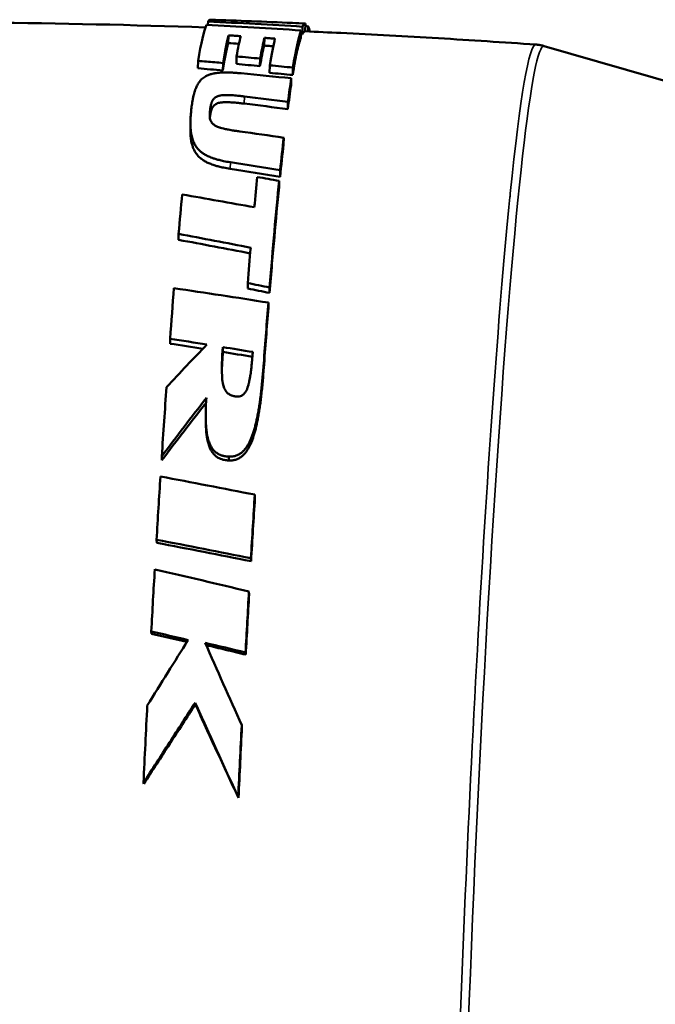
# Model space of a CAD drawing. Header units: millimetres. Extents: x 0 to 4686, y -120 to 1682.
# Tile 261 of 558: x 1994 to 2002, y 877 to 889. Entities that reach past the tile are written whole.
import ezdxf

# ---------------------------------------------------------------- set-up
doc = ezdxf.new("R2010")
doc.units = ezdxf.units.MM
doc.header["$LTSCALE"] = 2
doc.layers.add('Sichtbar (ISO)', color=7, linetype='Continuous', lineweight=50)
doc.layers.add('Sichtbar schmal (ISO)', color=7, linetype='Continuous', lineweight=35)

msp = doc.modelspace()

# ---------------------------------------------------------------- linework, layer by layer
at = {"layer": 'Sichtbar (ISO)'}
for p, q in [((1996.1457, 889.0631), (1996.147, 889.1062)), ((1997.3479, 888.9408), (1997.352, 889.0403)), ((1997.3861, 888.9809), (1997.3906, 889.0808)), ((1997.4228, 888.9793), (1997.4259, 889.0422)), ((1996.4051, 888.8316), (1996.408, 888.9298)), ((1996.8627, 888.7994), (1996.8659, 888.8974)), ((1997.3284, 888.8935), (1997.3323, 888.9926)), ((2003.958, 887.7728), (2000.4356, 888.793)), ((1996.5078, 888.5644), (1996.5104, 888.6602)), ((1996.8095, 888.538), (1996.8122, 888.6337)), ((1996.0186, 888.5097), (1996.0206, 888.6049)), ((1996.3358, 888.4819), (1996.3381, 888.5769)), ((1996.9318, 888.4522), (1996.9345, 888.5472)), ((1997.2265, 888.4242), (1997.2294, 888.5189)), ((1997.2054, 888.2887), (1997.2082, 888.3823)), ((1997.164, 887.9897), (1997.1664, 888.0804)), ((1995.9213, 887.7372), (1995.9223, 887.8241)), ((1997.1098, 887.5384), (1997.1117, 887.625)), ((1997.0658, 887.1268), (1997.0673, 887.2097)), ((1997.0523, 886.9935), (1997.0537, 887.0751)), ((1995.7711, 886.3225), (1995.7708, 886.3975)), ((1996.6527, 885.7026), (1996.6528, 885.7722)), ((1996.9318, 885.6456), (1996.9321, 885.7147)), ((1996.9165, 885.4548), (1996.9166, 885.5222)), ((1995.6635, 884.9987), (1995.6622, 885.0615)), ((1996.3362, 884.8929), (1996.3355, 884.9549)), ((1996.1188, 883.9728), (1996.1174, 884.0248)), ((1995.5591, 883.5129), (1995.5569, 883.562)), ((1996.745, 883.0289), (1996.7435, 883.0739)), ((1995.4928, 882.4594), (1995.49, 882.4988)), ((1996.6956, 882.2253), (1996.6937, 882.263)), ((1996.671, 881.8046), (1996.6689, 881.8384)), ((1995.426, 881.3015), (1995.4226, 881.3302)), ((1996.628, 881.0343), (1996.6254, 881.061)), ((1995.9855, 880.4009), (1995.9822, 880.4216)), ((1996.5798, 880.1161), (1996.5768, 880.1343)), ((1995.3277, 879.3888), (1995.3234, 879.3999))]:
    msp.add_line(p, q, dxfattribs=at)
for centre, major_axis, ratio, start_param, end_param in [((1995.8, 878.1843), (0.3765, 10.9447), 0.0397482, 0.0000038, 0.0659018), ((1995.8001, 878.1861), (0.3782, 10.9428), 0.0414807, 0.110277, 0.3121536), ((2001.431, 816.0266), (69.7958, -38.7664), 0.8885973, 2.0812054, 2.083362), ((1996.9017, 878.1377), (0.4901, 10.9431), 0.0395312, 0.0029797, 0.0878699), ((1996.9011, 878.1383), (0.4906, 10.9425), 0.0397903, 6.1479482, 6.2009188), ((1996.2327, 878.1664), (0.4227, 10.9451), 0.0407544, 0.1894002, 0.2897383), ((1996.5087, 878.1544), (0.4504, 10.945), 0.0401485, 0.1940714, 0.2944208), ((1996.632, 878.1493), (0.4626, 10.9445), 0.0398148, 0.1961327, 0.3190668), ((1996.9019, 878.1383), (0.4897, 10.9425), 0.0392808, 0.1288092, 0.3236171), ((1996.9018, 878.1383), (0.4856, 10.8426), 0.0395312, 0.0029779, 0.0878726), ((1996.5087, 878.1543), (0.4463, 10.8452), 0.0401485, 0.1940632, 0.2944204), ((1996.6563, 888.5981), (-2.2317, 0.196), 0.0219933, 4.6443867, 4.7797538), ((1996.2016, 888.4644), (-1.7244, 0.1515), 0.0169094, 4.6359817, 4.8202288), ((1996.6857, 888.4794), (-2.6467, 0.2322), 0.0260866, 4.6678962, 4.781933), ((1997.0812, 888.4503), (2.8055, -0.2688), 0.0292932, 1.5207471, 1.6259125), ((1998.2475, 809.2815), (85.0774, -35.7969), 0.8361873, 1.9206256, 1.9276943), ((1997.0499, 888.2256), (-4.3563, 0.4147), 0.0490245, 4.6765279, 4.7441844), ((1996.9018, 878.1387), (0.4889, 10.9421), 0.0390513, 0.3610081, 0.4326888), ((1996.9018, 878.1378), (0.4845, 10.8432), 0.0390513, 0.3610112, 0.4326857), ((1997.5222, 814.9979), (-76.5798, 37.77), 0.8287246, 5.1047043, 5.1114239), ((1997.4922, 814.797), (76.7506, -37.6483), 0.8293812, 1.961141, 1.9678454), ((1996.6747, 815.7734), (77.5631, -36.6379), 0.8118586, 1.9317295, 1.9384625), ((1996.9018, 878.1379), (0.4878, 10.9431), 0.0388485, 0.5234859, 0.5952237), ((1996.9018, 878.1379), (-0.4833, -10.8432), 0.0388485, 3.6650785, 3.7368161), ((1995.9786, 818.5274), (-75.1778, 36.0191), 0.7974057, 5.0637995, 5.0716929), ((1995.9719, 818.3609), (75.3533, -35.8705), 0.7978265, 1.9201885, 1.928064), ((1996.6451, 878.1491), (-0.4657, -10.944), 0.0401713, 3.7526215, 3.8118224), ((1996.9205, 887.0339), (-2.6095, 0.4535), 0.0239634, 4.6654828, 4.7726044), ((1996.9019, 878.1383), (0.4863, 10.9427), 0.0386833, 0.6168569, 0.8077413), ((1995.8001, 878.1857), (-0.3988, -10.9426), 0.0452729, 3.7926471, 3.8653074), ((1995.0075, 821.3126), (72.4162, -35.4031), 0.7845508, 1.9147446, 1.9266077), ((1994.5713, 822.7806), (-73.126, 33.8612), 0.7622366, 5.0243618, 5.0362263), ((1994.584, 822.6352), (73.3081, -33.7082), 0.7624507, 1.8809512, 1.892711), ((1996.6451, 878.1493), (-0.4666, -10.9438), 0.0402745, 3.8844442, 3.9435271), ((1996.3471, 883.9563), (-13.4162, 2.7501), 0.1343784, 4.6963276, 4.7171506), ((1995.8001, 878.1857), (-0.4101, -10.9422), 0.0463408, 3.9563194, 4.0346703), ((1993.4178, 810.6114), (90.0144, -30.9464), 0.7753848, 1.7937443, 1.8066759), ((1996.6946, 885.4814), (-4.5222, 0.9218), 0.0451681, 4.6691241, 4.7308649), ((1996.9018, 878.1378), (0.4846, 10.9436), 0.038512, 0.8318493, 0.9240617), ((1996.9018, 878.1378), (-0.4802, -10.8436), 0.038512, 3.9734418, 4.0656204), ((1995.7247, 875.7815), (8.1509, 12.9707), 0.3486446, 1.0204287, 1.0758168), ((1992.6592, 811.595), (-89.7005, 29.8461), 0.7653467, 4.9242029, 4.9292943), ((1992.6908, 811.4832), (89.8484, -29.6999), 0.7652048, 1.7819553, 1.7864623), ((1996.4883, 884.7662), (-4.3206, 0.7031), 0.0369857, 4.6653382, 4.7537717), ((1996.4905, 884.7685), (-3.3746, 0.5455), 0.0287473, 4.6511489, 4.7627688), ((1995.8001, 878.1856), (-0.4225, -10.9422), 0.0471817, 4.1053807, 4.2005758), ((1995.6487, 876.7559), (-6.9876, -12.2669), 0.2685763, 4.2100611, 4.2836924), ((1995.6529, 876.7418), (6.9918, 12.1799), 0.270156, 1.0702497, 1.1430613), ((1995.8001, 878.1857), (-0.4324, -10.9416), 0.0476751, 4.2274177, 4.3090872), ((1990.9731, 819.2196), (82.7969, -27.024), 0.7274349, 1.7360471, 1.7502138), ((1996.9018, 878.138), (0.4811, 10.9437), 0.0383133, 1.1045617, 1.1860002), ((1996.9018, 878.1377), (-0.4767, -10.8445), 0.0383133, 4.2461572, 4.3275896), ((1995.8001, 878.186), (-0.443, -10.9408), 0.0480656, 4.3463427, 4.4228389), ((1996.9018, 878.1381), (0.4794, 10.9435), 0.0382534, 1.2275528, 1.3021066), ((1996.9018, 878.138), (-0.475, -10.8441), 0.0382534, 4.369147, 4.4436977), ((1989.7973, 830.4744), (-73.8402, 24.164), 0.6505602, 4.8413301, 4.847571), ((1989.8658, 830.3889), (74.0917, -24.0703), 0.6494698, 1.6992658, 1.7052456), ((1989.8608, 831.0559), (-72.8273, 23.8811), 0.6521306, 4.832101, 4.8390523), ((1997.7074, 878.6069), (4.5384, -9.9844), 0.0367426, 4.4345328, 4.5421236), ((1995.8001, 878.186), (-0.4594, -10.9404), 0.0484376, 4.5119463, 4.603237)]:
    msp.add_ellipse(centre, major_axis=major_axis, ratio=ratio, start_param=start_param, end_param=end_param, dxfattribs=at)
for points in [[(1996.1765, 889.1289), (1996.5254, 889.1169), (1996.8742, 889.1034), (1997.223, 889.0883)], [(1997.4259, 889.0422), (1997.4136, 889.0439), (1997.4013, 889.0455), (1997.3891, 889.0471)], [(1997.3303, 888.9418), (1997.3361, 888.9415), (1997.342, 888.9411), (1997.3479, 888.9408)], [(1996.4051, 888.8316), (1996.4507, 888.8285), (1996.4961, 888.8253), (1996.5415, 888.8222)], [(1996.3381, 888.5769), (1996.3028, 888.5801), (1996.2322, 888.5864), (1996.1264, 888.5957), (1996.0559, 888.6018), (1996.0206, 888.6049)], [(1996.3235, 884.6168), (1996.3234, 884.7078), (1996.3298, 884.807), (1996.3362, 884.8929)]]:
    msp.add_open_spline(points, degree=3, dxfattribs=at)
for points, knots in [([(1968.7358, 886.7385), (1970.4689, 887.0915), (1972.2296, 887.4094), (1975.7973, 887.9677), (1977.6042, 888.2082), (1981.2538, 888.6062), (1983.0965, 888.7637), (1986.8058, 888.9916), (1988.6725, 889.062), (1992.3977, 889.1127), (1994.256, 889.094), (1996.1136, 889.031)], [5.3135754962, 5.3135754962, 5.3135754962, 5.3135754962, 5.3154787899, 5.3154787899, 5.3173820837, 5.3173820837, 5.3192853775, 5.3192853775, 5.3211886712, 5.3211886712, 5.3230718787, 5.3230718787, 5.3230718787, 5.3230718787]), ([(1996.126, 889.0641), (1996.327, 889.0535), (1996.528, 889.0422), (1996.9301, 889.0184), (1997.1312, 889.0058), (1997.3323, 888.9926)], [0.000001, 0.000001, 0.000001, 0.000001, 0.06165561, 0.06165561, 0.12331017, 0.12331017, 0.12331017, 0.12331017]), ([(1997.352, 889.0403), (1997.1511, 889.0527), (1996.9502, 889.0644), (1996.5486, 889.0864), (1996.3478, 889.0966), (1996.147, 889.1062)], [0.00000196, 0.00000196, 0.00000196, 0.00000196, 0.0619861, 0.0619861, 0.12397, 0.12397, 0.12397, 0.12397]), ([(1996.3381, 888.5769), (1996.3501, 888.6506), (1996.362, 888.7169), (1996.3853, 888.8346), (1996.3968, 888.886), (1996.408, 888.9298)], [0.000001, 0.000001, 0.000001, 0.000001, 0.0712682, 0.0712682, 0.14253355, 0.14253355, 0.14253355, 0.14253355]), ([(1996.5639, 888.919), (1996.5379, 888.9208), (1996.5119, 888.9226), (1996.46, 888.9262), (1996.434, 888.928), (1996.408, 888.9298)], [0.000003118, 0.000003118, 0.000003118, 0.000003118, 0.007972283, 0.007972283, 0.015941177, 0.015941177, 0.015941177, 0.015941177]), ([(1997.0008, 888.8875), (1996.9783, 888.8892), (1996.9558, 888.8909), (1996.9109, 888.8942), (1996.8884, 888.8958), (1996.8659, 888.8974)], [0.000004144, 0.000004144, 0.000004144, 0.000004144, 0.006899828, 0.006899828, 0.01379658, 0.01379658, 0.01379658, 0.01379658]), ([(1997.3284, 888.8935), (1997.3121, 888.8469), (1997.2956, 888.7844), (1997.2792, 888.709), (1997.2628, 888.6335), (1997.2451, 888.538), (1997.2265, 888.4242)], [-0.10179114, -0.10179114, -0.10179114, -0.10179114, 0, 0, 0, 0.10179111, 0.10179111, 0.10179111, 0.10179111]), ([(1997.3861, 888.981), (1997.5378, 888.9742), (1997.6894, 888.9671), (1998.0484, 888.9496), (1998.2558, 888.939), (1998.6705, 888.9166), (1998.8778, 888.9048), (1999.2923, 888.8802), (1999.4995, 888.8674), (1999.9138, 888.8406), (2000.1209, 888.8267), (2000.3279, 888.8122)], [5.32350194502, 5.32350194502, 5.32350194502, 5.32350194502, 5.32365572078, 5.32365572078, 5.32386610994, 5.32386610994, 5.32407649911, 5.32407649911, 5.32428688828, 5.32428688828, 5.32449727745, 5.32449727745, 5.32449727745, 5.32449727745]), ([(1996.4051, 888.8316), (1996.3937, 888.7868), (1996.3823, 888.7357), (1996.3598, 888.6222), (1996.348, 888.5562), (1996.3358, 888.4819)], [-3.28292549, -3.28292549, -3.28292549, -3.28292549, -3.21421978, -3.21421978, -3.14551865, -3.14551865, -3.14551865, -3.14551865]), ([(1996.8627, 888.7994), (1996.8913, 888.7973), (1996.9198, 888.7952), (1996.9586, 888.7924), (1996.9688, 888.7916), (1996.9791, 888.7908)], [-3.637095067, -3.637095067, -3.637095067, -3.637095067, -3.628332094, -3.628332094, -3.625198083, -3.625198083, -3.625198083, -3.625198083]), ([(2000.4356, 888.793), (2000.4288, 888.795), (2000.4219, 888.7968), (2000.4079, 888.8003), (2000.4009, 888.8018), (2000.3866, 888.8047), (2000.3794, 888.806), (2000.3648, 888.8083), (2000.3575, 888.8093), (2000.3427, 888.811), (2000.3353, 888.8117), (2000.3279, 888.8122)], [0.950109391, 0.950109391, 0.950109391, 0.950109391, 0.9518251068, 0.9518251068, 0.9535408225, 0.9535408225, 0.9552565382, 0.9552565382, 0.956972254, 0.956972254, 0.9586879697, 0.9586879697, 0.9586879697, 0.9586879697]), ([(1995.9353, 888.0018), (1995.937, 888.0151), (1995.9387, 888.0281), (1995.9405, 888.0406), (1995.9422, 888.0524), (1995.9439, 888.0638), (1995.9457, 888.0749), (1995.9478, 888.0877), (1995.95, 888.1), (1995.9523, 888.1119), (1995.954, 888.1212), (1995.9559, 888.1303), (1995.9578, 888.1391), (1995.9582, 888.141), (1995.9586, 888.1428), (1995.959, 888.1447), (1995.9614, 888.1554), (1995.9638, 888.1657), (1995.9664, 888.1758), (1995.9681, 888.1825), (1995.9699, 888.1891), (1995.9717, 888.1956), (1995.9727, 888.1988), (1995.9736, 888.2021), (1995.9745, 888.2053), (1995.9774, 888.2149), (1995.9805, 888.2243), (1995.9836, 888.2333), (1995.9851, 888.2374), (1995.9865, 888.2414), (1995.988, 888.2454), (1995.9899, 888.2503), (1995.9918, 888.2551), (1995.9937, 888.2598), (1995.9972, 888.2684), (1996.001, 888.2767), (1996.0049, 888.2847), (1996.0056, 888.2862), (1996.0064, 888.2877), (1996.0071, 888.2893), (1996.0103, 888.2956), (1996.0137, 888.3018), (1996.0172, 888.3078), (1996.0212, 888.3147), (1996.0253, 888.3213), (1996.0297, 888.3277), (1996.035, 888.3355), (1996.0406, 888.3428), (1996.0466, 888.3499), (1996.0498, 888.3537), (1996.0531, 888.3574), (1996.0566, 888.361), (1996.0593, 888.3639), (1996.0621, 888.3667), (1996.065, 888.3695), (1996.0723, 888.3766), (1996.0801, 888.3832), (1996.0885, 888.3894), (1996.0965, 888.3954), (1996.1051, 888.4009), (1996.1141, 888.406), (1996.118, 888.4082), (1996.1219, 888.4104), (1996.1259, 888.4124), (1996.1328, 888.4159), (1996.1399, 888.4192), (1996.1473, 888.4222), (1996.154, 888.425), (1996.161, 888.4276), (1996.1682, 888.43), (1996.1745, 888.4321), (1996.181, 888.4341), (1996.1876, 888.4359), (1996.1967, 888.4384), (1996.206, 888.4406), (1996.2157, 888.4426), (1996.2222, 888.4439), (1996.2288, 888.4452), (1996.2356, 888.4463), (1996.2465, 888.4481), (1996.2577, 888.4497), (1996.2695, 888.451), (1996.2756, 888.4517), (1996.2819, 888.4523), (1996.2882, 888.4529), (1996.3019, 888.4541), (1996.3161, 888.455), (1996.3312, 888.4556), (1996.3354, 888.4557), (1996.3396, 888.4559), (1996.3439, 888.456), (1996.3624, 888.4565), (1996.382, 888.4565), (1996.4025, 888.4561), (1996.4202, 888.4558), (1996.4386, 888.4551), (1996.4576, 888.4542), (1996.4657, 888.4537), (1996.474, 888.4533), (1996.4824, 888.4528), (1996.4928, 888.4521), (1996.5034, 888.4514), (1996.5142, 888.4505), (1996.5325, 888.4492), (1996.5514, 888.4475), (1996.5708, 888.4456)], [0, 0, 0, 0, 0.032158, 0.032158, 0.032158, 0.0625, 0.0625, 0.0625, 0.0974841, 0.0974841, 0.0974841, 0.125, 0.125, 0.125, 0.1308124, 0.1308124, 0.1308124, 0.164642, 0.164642, 0.164642, 0.1875, 0.1875, 0.1875, 0.1990575, 0.1990575, 0.1990575, 0.2341261, 0.2341261, 0.2341261, 0.25, 0.25, 0.25, 0.2697149, 0.2697149, 0.2697149, 0.3055884, 0.3055884, 0.3055884, 0.3125, 0.3125, 0.3125, 0.3415558, 0.3415558, 0.3415558, 0.375, 0.375, 0.375, 0.41549, 0.41549, 0.41549, 0.4375, 0.4375, 0.4375, 0.4550135, 0.4550135, 0.4550135, 0.5, 0.5, 0.5, 0.5436663, 0.5436663, 0.5436663, 0.5625, 0.5625, 0.5625, 0.5949146, 0.5949146, 0.5949146, 0.625, 0.625, 0.625, 0.6515593, 0.6515593, 0.6515593, 0.6875, 0.6875, 0.6875, 0.711529, 0.711529, 0.711529, 0.75, 0.75, 0.75, 0.7699534, 0.7699534, 0.7699534, 0.8125, 0.8125, 0.8125, 0.8242368, 0.8242368, 0.8242368, 0.875, 0.875, 0.875, 0.9188565, 0.9188565, 0.9188565, 0.9375, 0.9375, 0.9375, 0.9607249, 0.9607249, 0.9607249, 1, 1, 1, 1]), ([(1996.6106, 888.1502), (1996.5959, 888.1521), (1996.5815, 888.1538), (1996.5676, 888.1553), (1996.5603, 888.1562), (1996.553, 888.1569), (1996.5459, 888.1577), (1996.5392, 888.1584), (1996.5326, 888.1591), (1996.5261, 888.1598), (1996.5125, 888.1611), (1996.4993, 888.1624), (1996.4866, 888.1634), (1996.473, 888.1646), (1996.4599, 888.1656), (1996.4471, 888.1664), (1996.442, 888.1667), (1996.437, 888.167), (1996.432, 888.1673), (1996.4246, 888.1677), (1996.4172, 888.168), (1996.41, 888.1682), (1996.4004, 888.1686), (1996.3911, 888.1687), (1996.3822, 888.1688), (1996.3796, 888.1688), (1996.377, 888.1688), (1996.3745, 888.1687), (1996.3617, 888.1686), (1996.3496, 888.1682), (1996.3384, 888.1673), (1996.3275, 888.1665), (1996.3173, 888.1652), (1996.3079, 888.1637), (1996.3057, 888.1633), (1996.3035, 888.1629), (1996.3014, 888.1625), (1996.2934, 888.161), (1996.2861, 888.1592), (1996.2793, 888.1572), (1996.2766, 888.1563), (1996.274, 888.1555), (1996.2715, 888.1546), (1996.2657, 888.1525), (1996.2602, 888.1502), (1996.2551, 888.1477), (1996.2523, 888.1463), (1996.2496, 888.1449), (1996.247, 888.1433), (1996.2435, 888.1413), (1996.2402, 888.1391), (1996.2371, 888.1368), (1996.2336, 888.1343), (1996.2303, 888.1316), (1996.2273, 888.1287), (1996.2263, 888.1277), (1996.2253, 888.1267), (1996.2243, 888.1257), (1996.2209, 888.1222), (1996.2177, 888.1185), (1996.2148, 888.1145), (1996.2137, 888.1132), (1996.2127, 888.1118), (1996.2117, 888.1103), (1996.2102, 888.1081), (1996.2088, 888.1059), (1996.2074, 888.1035), (1996.2053, 888.1001), (1996.2033, 888.0964), (1996.2015, 888.0927), (1996.2009, 888.0915), (1996.2003, 888.0903), (1996.1997, 888.0891), (1996.1987, 888.0868), (1996.1976, 888.0844), (1996.1966, 888.082), (1996.1952, 888.0786), (1996.1938, 888.0751), (1996.1925, 888.0715), (1996.1918, 888.0694), (1996.1911, 888.0673), (1996.1904, 888.0651), (1996.1899, 888.0638), (1996.1895, 888.0624), (1996.1891, 888.061), (1996.188, 888.0576), (1996.187, 888.0541), (1996.186, 888.0505), (1996.185, 888.0465), (1996.1839, 888.0425), (1996.183, 888.0383), (1996.1823, 888.0354), (1996.1816, 888.0324), (1996.181, 888.0294), (1996.1803, 888.0259), (1996.1795, 888.0224), (1996.1789, 888.0188), (1996.1782, 888.0154), (1996.1776, 888.012), (1996.177, 888.0085), (1996.1764, 888.0048), (1996.1758, 888.0011), (1996.1753, 887.9973), (1996.1747, 887.9937), (1996.1742, 887.9901), (1996.1737, 887.9865), (1996.1732, 887.9829), (1996.1727, 887.9792), (1996.1723, 887.9755)], [0, 0, 0, 0, 0.0437009, 0.0437009, 0.0437009, 0.0666667, 0.0666667, 0.0666667, 0.0883344, 0.0883344, 0.0883344, 0.1333333, 0.1333333, 0.1333333, 0.1809573, 0.1809573, 0.1809573, 0.2, 0.2, 0.2, 0.2285655, 0.2285655, 0.2285655, 0.2666667, 0.2666667, 0.2666667, 0.2776605, 0.2776605, 0.2776605, 0.3333333, 0.3333333, 0.3333333, 0.3872261, 0.3872261, 0.3872261, 0.4, 0.4, 0.4, 0.4478923, 0.4478923, 0.4478923, 0.4666667, 0.4666667, 0.4666667, 0.509715, 0.509715, 0.509715, 0.5333333, 0.5333333, 0.5333333, 0.564959, 0.564959, 0.564959, 0.6, 0.6, 0.6, 0.6115352, 0.6115352, 0.6115352, 0.652318, 0.652318, 0.652318, 0.6666667, 0.6666667, 0.6666667, 0.688919, 0.688919, 0.688919, 0.7225202, 0.7225202, 0.7225202, 0.7333333, 0.7333333, 0.7333333, 0.7537513, 0.7537513, 0.7537513, 0.783045, 0.783045, 0.783045, 0.8, 0.8, 0.8, 0.810789, 0.810789, 0.810789, 0.8372858, 0.8372858, 0.8372858, 0.8666667, 0.8666667, 0.8666667, 0.8873702, 0.8873702, 0.8873702, 0.9111834, 0.9111834, 0.9111834, 0.9333333, 0.9333333, 0.9333333, 0.95673, 0.95673, 0.95673, 0.9786223, 0.9786223, 0.9786223, 1, 1, 1, 1]), ([(1996.4321, 887.3116), (1996.4012, 887.3162), (1996.3722, 887.3215), (1996.3449, 887.3272), (1996.3345, 887.3294), (1996.3242, 887.3316), (1996.3143, 887.3339), (1996.2956, 887.3382), (1996.2778, 887.3428), (1996.2608, 887.3475), (1996.2453, 887.3519), (1996.2305, 887.3564), (1996.2163, 887.3612), (1996.2044, 887.3653), (1996.1929, 887.3694), (1996.1819, 887.3738), (1996.1653, 887.3803), (1996.1497, 887.3872), (1996.135, 887.3945), (1996.1269, 887.3985), (1996.1191, 887.4027), (1996.1116, 887.4069), (1996.0966, 887.4155), (1996.0828, 887.4245), (1996.07, 887.4339), (1996.0649, 887.4378), (1996.0598, 887.4417), (1996.055, 887.4457), (1996.042, 887.4564), (1996.0302, 887.4676), (1996.0194, 887.4795), (1996.0169, 887.4824), (1996.0143, 887.4853), (1996.0118, 887.4882), (1996.0002, 887.5021), (1995.99, 887.5169), (1995.9809, 887.5326), (1995.9725, 887.5471), (1995.9651, 887.5624), (1995.9587, 887.5785), (1995.9566, 887.5837), (1995.9547, 887.5889), (1995.9528, 887.5942), (1995.9493, 887.6042), (1995.9461, 887.6144), (1995.9433, 887.6249), (1995.9399, 887.6374), (1995.937, 887.6502), (1995.9345, 887.6633), (1995.934, 887.666), (1995.9335, 887.6688), (1995.933, 887.6715), (1995.9304, 887.6865), (1995.9283, 887.7019), (1995.9267, 887.7176), (1995.926, 887.7245), (1995.9253, 887.7315), (1995.9248, 887.7386), (1995.9242, 887.7467), (1995.9237, 887.7548), (1995.9233, 887.7631), (1995.9226, 887.778), (1995.9223, 887.7931), (1995.9222, 887.8086), (1995.9222, 887.8123), (1995.9222, 887.8161), (1995.9223, 887.8198), (1995.9224, 887.8312), (1995.9226, 887.8428), (1995.9231, 887.8546), (1995.9236, 887.87), (1995.9244, 887.8857), (1995.9256, 887.9018), (1995.9257, 887.9037), (1995.9258, 887.9056), (1995.926, 887.9075), (1995.927, 887.9217), (1995.9282, 887.9361), (1995.9297, 887.9508), (1995.9313, 887.9675), (1995.9332, 887.9845), (1995.9353, 888.0018)], [0, 0, 0, 0, 0.0602444, 0.0602444, 0.0602444, 0.0833333, 0.0833333, 0.0833333, 0.126901, 0.126901, 0.126901, 0.1666667, 0.1666667, 0.1666667, 0.2000405, 0.2000405, 0.2000405, 0.25, 0.25, 0.25, 0.2776772, 0.2776772, 0.2776772, 0.3333333, 0.3333333, 0.3333333, 0.3560485, 0.3560485, 0.3560485, 0.4166667, 0.4166667, 0.4166667, 0.4312624, 0.4312624, 0.4312624, 0.5, 0.5, 0.5, 0.5631431, 0.5631431, 0.5631431, 0.5833333, 0.5833333, 0.5833333, 0.6214314, 0.6214314, 0.6214314, 0.6666667, 0.6666667, 0.6666667, 0.6760681, 0.6760681, 0.6760681, 0.7274254, 0.7274254, 0.7274254, 0.75, 0.75, 0.75, 0.7758611, 0.7758611, 0.7758611, 0.8221637, 0.8221637, 0.8221637, 0.8333333, 0.8333333, 0.8333333, 0.867156, 0.867156, 0.867156, 0.9114367, 0.9114367, 0.9114367, 0.9166667, 0.9166667, 0.9166667, 0.9556152, 0.9556152, 0.9556152, 1, 1, 1, 1]), ([(1996.1701, 887.8799), (1996.1704, 887.882), (1996.1706, 887.884), (1996.1709, 887.886), (1996.1713, 887.8897), (1996.1718, 887.8933), (1996.1723, 887.8969), (1996.1729, 887.9018), (1996.1736, 887.9066), (1996.1744, 887.9112), (1996.1747, 887.9136), (1996.1751, 887.916), (1996.1755, 887.9183), (1996.1761, 887.9219), (1996.1767, 887.9254), (1996.1774, 887.9289), (1996.1781, 887.9327), (1996.1789, 887.9365), (1996.1797, 887.9402), (1996.1804, 887.9435), (1996.1811, 887.9467), (1996.1819, 887.9499), (1996.1827, 887.9534), (1996.1836, 887.9569), (1996.1845, 887.9603), (1996.1851, 887.9624), (1996.1857, 887.9645), (1996.1863, 887.9665), (1996.1867, 887.9679), (1996.1871, 887.9693), (1996.1875, 887.9707), (1996.1886, 887.9743), (1996.1898, 887.9777), (1996.191, 887.9811), (1996.1921, 887.9842), (1996.1933, 887.9872), (1996.1945, 887.9902), (1996.1962, 887.9943), (1996.198, 887.9983), (1996.1999, 888.0022), (1996.2015, 888.0053), (1996.2031, 888.0084), (1996.2049, 888.0113), (1996.2074, 888.0157), (1996.2102, 888.0198), (1996.2132, 888.0238), (1996.2148, 888.0259), (1996.2164, 888.028), (1996.2182, 888.03), (1996.2196, 888.0317), (1996.2211, 888.0333), (1996.2227, 888.0349), (1996.2265, 888.0387), (1996.2306, 888.0423), (1996.235, 888.0456), (1996.2413, 888.0502), (1996.2483, 888.0543), (1996.2561, 888.0579), (1996.2639, 888.0615), (1996.2724, 888.0646), (1996.2819, 888.0672), (1996.2894, 888.0693), (1996.2975, 888.071), (1996.3062, 888.0724), (1996.3085, 888.0728), (1996.3109, 888.0732), (1996.3133, 888.0735), (1996.3213, 888.0747), (1996.3297, 888.0756), (1996.3385, 888.0762), (1996.3424, 888.0765), (1996.3464, 888.0767), (1996.3506, 888.0769), (1996.3577, 888.0772), (1996.3651, 888.0774), (1996.3727, 888.0774), (1996.3794, 888.0775), (1996.3863, 888.0774), (1996.3933, 888.0773), (1996.3982, 888.0772), (1996.4032, 888.0771), (1996.4082, 888.0769), (1996.4187, 888.0766), (1996.4295, 888.076), (1996.4407, 888.0754), (1996.4572, 888.0744), (1996.4744, 888.0731), (1996.4922, 888.0715), (1996.5026, 888.0706), (1996.5133, 888.0696), (1996.5241, 888.0685), (1996.532, 888.0677), (1996.54, 888.0669), (1996.5481, 888.066), (1996.5539, 888.0654), (1996.5597, 888.0647), (1996.5656, 888.0641), (1996.5796, 888.0625), (1996.5939, 888.0608), (1996.6085, 888.0591)], [0.00117356, 0.00117356, 0.00117356, 0.00117356, 0.01269957, 0.01269957, 0.01269957, 0.03365828, 0.03365828, 0.03365828, 0.0625, 0.0625, 0.0625, 0.07714998, 0.07714998, 0.07714998, 0.09979992, 0.09979992, 0.09979992, 0.125, 0.125, 0.125, 0.14726525, 0.14726525, 0.14726525, 0.17223365, 0.17223365, 0.17223365, 0.1875, 0.1875, 0.1875, 0.19819414, 0.19819414, 0.19819414, 0.22536576, 0.22536576, 0.22536576, 0.25, 0.25, 0.25, 0.28460707, 0.28460707, 0.28460707, 0.3125, 0.3125, 0.3125, 0.35322739, 0.35322739, 0.35322739, 0.375, 0.375, 0.375, 0.3932727, 0.3932727, 0.3932727, 0.4375, 0.4375, 0.4375, 0.5, 0.5, 0.5, 0.5625, 0.5625, 0.5625, 0.61175141, 0.61175141, 0.61175141, 0.625, 0.625, 0.625, 0.66827274, 0.66827274, 0.66827274, 0.6875, 0.6875, 0.6875, 0.72077771, 0.72077771, 0.72077771, 0.75, 0.75, 0.75, 0.77024702, 0.77024702, 0.77024702, 0.8125, 0.8125, 0.8125, 0.875, 0.875, 0.875, 0.9112908, 0.9112908, 0.9112908, 0.9375, 0.9375, 0.9375, 0.95611625, 0.95611625, 0.95611625, 1, 1, 1, 1]), ([(1996.1723, 887.9755), (1996.171, 887.9651), (1996.17, 887.955), (1996.1692, 887.9451), (1996.1691, 887.9426), (1996.1689, 887.9401), (1996.1688, 887.9376), (1996.1684, 887.9308), (1996.1681, 887.9241), (1996.168, 887.9176), (1996.168, 887.9123), (1996.1681, 887.9072), (1996.1683, 887.9022), (1996.1684, 887.8989), (1996.1686, 887.8956), (1996.1688, 887.8923), (1996.1694, 887.8844), (1996.1704, 887.8768), (1996.1719, 887.8694), (1996.1735, 887.8612), (1996.1757, 887.8535), (1996.1785, 887.8461), (1996.1792, 887.844), (1996.18, 887.842), (1996.1809, 887.84), (1996.1833, 887.8344), (1996.1862, 887.8291), (1996.1894, 887.824), (1996.1915, 887.8206), (1996.1938, 887.8174), (1996.1963, 887.8142), (1996.1995, 887.8101), (1996.2031, 887.8061), (1996.207, 887.8022), (1996.2107, 887.7986), (1996.2148, 887.7951), (1996.2192, 887.7918), (1996.2235, 887.7885), (1996.2282, 887.7852), (1996.2333, 887.7822), (1996.2387, 887.7789), (1996.2445, 887.7757), (1996.2507, 887.7727), (1996.2561, 887.77), (1996.2617, 887.7675), (1996.2677, 887.765), (1996.2752, 887.7619), (1996.2832, 887.7589), (1996.2918, 887.7559), (1996.2967, 887.7542), (1996.3019, 887.7526), (1996.3073, 887.7509), (1996.3184, 887.7475), (1996.3302, 887.7443), (1996.343, 887.7412), (1996.3589, 887.7373), (1996.3761, 887.7335), (1996.3943, 887.7299), (1996.3977, 887.7293), (1996.4012, 887.7286), (1996.4047, 887.7279), (1996.4168, 887.7256), (1996.4293, 887.7234), (1996.4421, 887.7212), (1996.4528, 887.7194), (1996.4637, 887.7176), (1996.4749, 887.7159), (1996.4813, 887.7148), (1996.4878, 887.7138), (1996.4944, 887.7128), (1996.513, 887.71), (1996.5324, 887.7072), (1996.5524, 887.7044)], [0, 0, 0, 0, 0.0665163, 0.0665163, 0.0665163, 0.0833333, 0.0833333, 0.0833333, 0.129798, 0.129798, 0.129798, 0.1666667, 0.1666667, 0.1666667, 0.1909117, 0.1909117, 0.1909117, 0.25, 0.25, 0.25, 0.3152949, 0.3152949, 0.3152949, 0.3333333, 0.3333333, 0.3333333, 0.3838974, 0.3838974, 0.3838974, 0.4166667, 0.4166667, 0.4166667, 0.4595943, 0.4595943, 0.4595943, 0.5, 0.5, 0.5, 0.5403334, 0.5403334, 0.5403334, 0.5833333, 0.5833333, 0.5833333, 0.6202824, 0.6202824, 0.6202824, 0.6666667, 0.6666667, 0.6666667, 0.6937678, 0.6937678, 0.6937678, 0.75, 0.75, 0.75, 0.8200514, 0.8200514, 0.8200514, 0.8333333, 0.8333333, 0.8333333, 0.8788763, 0.8788763, 0.8788763, 0.9166667, 0.9166667, 0.9166667, 0.9383733, 0.9383733, 0.9383733, 1, 1, 1, 1]), ([(1995.9213, 887.7372), (1995.9213, 887.7354), (1995.9212, 887.7336), (1995.9212, 887.7318), (1995.9212, 887.7281), (1995.9212, 887.7244), (1995.9212, 887.7207), (1995.9212, 887.7054), (1995.9216, 887.6904), (1995.9223, 887.6757), (1995.9227, 887.6674), (1995.9232, 887.6593), (1995.9238, 887.6513), (1995.9244, 887.6443), (1995.925, 887.6374), (1995.9257, 887.6305), (1995.9274, 887.615), (1995.9295, 887.5997), (1995.9321, 887.5849), (1995.9326, 887.5821), (1995.9331, 887.5794), (1995.9336, 887.5767), (1995.9361, 887.5637), (1995.939, 887.5511), (1995.9424, 887.5387), (1995.9453, 887.5283), (1995.9484, 887.5181), (1995.952, 887.5081), (1995.9538, 887.5029), (1995.9558, 887.4978), (1995.9578, 887.4927), (1995.9643, 887.4767), (1995.9717, 887.4615), (1995.9801, 887.4471), (1995.9892, 887.4315), (1995.9995, 887.4169), (1996.011, 887.4032), (1996.0135, 887.4003), (1996.0161, 887.3974), (1996.0187, 887.3945), (1996.0294, 887.3828), (1996.0412, 887.3717), (1996.0542, 887.3611), (1996.0589, 887.3572), (1996.0639, 887.3533), (1996.069, 887.3496), (1996.0818, 887.3401), (1996.0956, 887.3312), (1996.1108, 887.3226), (1996.1181, 887.3185), (1996.1256, 887.3146), (1996.1335, 887.3107), (1996.1483, 887.3034), (1996.1641, 887.2964), (1996.181, 887.2898), (1996.1917, 887.2856), (1996.2028, 887.2816), (1996.2144, 887.2777), (1996.2289, 887.2728), (1996.244, 887.2682), (1996.2599, 887.2637), (1996.2765, 887.2591), (1996.294, 887.2547), (1996.3125, 887.2504), (1996.3227, 887.2481), (1996.3332, 887.2458), (1996.344, 887.2436), (1996.3712, 887.2379), (1996.4002, 887.2327), (1996.431, 887.2281)], [0.16137478, 0.16137478, 0.16137478, 0.16137478, 0.16666667, 0.16666667, 0.16666667, 0.17781934, 0.17781934, 0.17781934, 0.22409094, 0.22409094, 0.22409094, 0.25, 0.25, 0.25, 0.27249265, 0.27249265, 0.27249265, 0.32381713, 0.32381713, 0.32381713, 0.33333333, 0.33333333, 0.33333333, 0.37842342, 0.37842342, 0.37842342, 0.41666667, 0.41666667, 0.41666667, 0.43665145, 0.43665145, 0.43665145, 0.5, 0.5, 0.5, 0.56860734, 0.56860734, 0.56860734, 0.58333333, 0.58333333, 0.58333333, 0.64415395, 0.64415395, 0.64415395, 0.66666667, 0.66666667, 0.66666667, 0.7230262, 0.7230262, 0.7230262, 0.75, 0.75, 0.75, 0.80093476, 0.80093476, 0.80093476, 0.83333333, 0.83333333, 0.83333333, 0.87399758, 0.87399758, 0.87399758, 0.91666667, 0.91666667, 0.91666667, 0.94029396, 0.94029396, 0.94029396, 0.99999988, 0.99999988, 0.99999988, 0.99999988]), ([(1997.0523, 886.9935), (1997.032, 886.7881), (1997.0119, 886.5737), (1996.9925, 886.357), (1996.9731, 886.1402), (1996.9527, 885.9011), (1996.9318, 885.6456)], [-0.09979867, -0.09979867, -0.09979867, -0.09979867, 0, 0, 0, 0.09979866, 0.09979866, 0.09979866, 0.09979866]), ([(1996.3355, 884.9549), (1996.3265, 884.8344), (1996.315, 884.6617), (1996.3314, 884.5186), (1996.3375, 884.4721), (1996.3607, 884.4139), (1996.3721, 884.3924), (1996.3971, 884.3678), (1996.4034, 884.3625), (1996.4224, 884.3493), (1996.4341, 884.3438), (1996.4474, 884.3388), (1996.4505, 884.3377), (1996.4562, 884.3359), (1996.4587, 884.3351), (1996.4624, 884.334), (1996.4637, 884.3337), (1996.4658, 884.3331), (1996.467, 884.3327), (1996.47, 884.3319), (1996.4719, 884.3314), (1996.4745, 884.3308), (1996.475, 884.3307), (1996.476, 884.3305), (1996.4765, 884.3304), (1996.4776, 884.3302), (1996.4782, 884.3301), (1996.4795, 884.3298), (1996.4801, 884.3297), (1996.4816, 884.3294), (1996.4825, 884.3293), (1996.4834, 884.3291)], [-0.12494229, -0.12494229, -0.12494229, -0.12494229, -0.03195971, -0.03195971, -0.01725558, -0.01725558, -0.01024877, -0.01024877, -0.00812974, -0.00812974, -0.0043943, -0.0043943, -0.00322842, -0.00322842, -0.00235906, -0.00235906, -0.00192081, -0.00192081, -0.00161505, -0.00161505, -0.00097233, -0.00097233, -0.00080484, -0.00080484, -0.00065865, -0.00065865, -0.00046792, -0.00046792, -0.00027013, -0.00027013, 0, 0, 0, 0]), ([(1996.4834, 884.3291), (1996.4907, 884.3277), (1996.4977, 884.3267), (1996.5046, 884.326), (1996.5083, 884.3257), (1996.512, 884.3254), (1996.5157, 884.3252), (1996.5192, 884.3251), (1996.5227, 884.3251), (1996.5261, 884.3252), (1996.5326, 884.3253), (1996.5389, 884.326), (1996.5451, 884.327), (1996.5545, 884.3287), (1996.5636, 884.3312), (1996.5721, 884.335), (1996.5772, 884.3373), (1996.5821, 884.3399), (1996.5867, 884.3429), (1996.5899, 884.3451), (1996.593, 884.3474), (1996.596, 884.3499), (1996.5981, 884.3516), (1996.6001, 884.3534), (1996.602, 884.3552), (1996.607, 884.36), (1996.6117, 884.3652), (1996.6161, 884.3709), (1996.6195, 884.3753), (1996.6228, 884.38), (1996.6259, 884.3849), (1996.6283, 884.3889), (1996.6307, 884.3931), (1996.633, 884.3974), (1996.6338, 884.3989), (1996.6346, 884.4004), (1996.6354, 884.402), (1996.6384, 884.4079), (1996.6412, 884.4141), (1996.6439, 884.4205), (1996.6449, 884.423), (1996.6459, 884.4256), (1996.647, 884.4282), (1996.6485, 884.4322), (1996.65, 884.4362), (1996.6515, 884.4404), (1996.654, 884.4477), (1996.6564, 884.4552), (1996.6588, 884.463), (1996.6609, 884.4701), (1996.6629, 884.4774), (1996.6648, 884.4849), (1996.6662, 884.4903), (1996.6676, 884.4958), (1996.6689, 884.5015), (1996.6695, 884.5042), (1996.6702, 884.5069), (1996.6708, 884.5096), (1996.6727, 884.5181), (1996.6745, 884.5269), (1996.6763, 884.5359), (1996.6768, 884.5385), (1996.6773, 884.5411), (1996.6778, 884.5438), (1996.6791, 884.5503), (1996.6803, 884.557), (1996.6814, 884.5638), (1996.6829, 884.5723), (1996.6844, 884.581), (1996.6858, 884.59), (1996.6875, 884.601), (1996.6892, 884.6123), (1996.6908, 884.624), (1996.6915, 884.6294), (1996.6923, 884.6349), (1996.693, 884.6405), (1996.6937, 884.6458), (1996.6944, 884.6512), (1996.6951, 884.6566), (1996.6967, 884.6692), (1996.6982, 884.6822), (1996.6997, 884.6956), (1996.7008, 884.7059), (1996.702, 884.7164), (1996.7031, 884.7272), (1996.704, 884.7365), (1996.705, 884.746), (1996.7059, 884.7557), (1996.7062, 884.7589), (1996.7065, 884.7621), (1996.7068, 884.7654), (1996.7081, 884.7785), (1996.7093, 884.7919), (1996.7105, 884.8057), (1996.7109, 884.8108), (1996.7114, 884.816), (1996.7118, 884.8212), (1996.7126, 884.83), (1996.7133, 884.839), (1996.714, 884.8481), (1996.7152, 884.8626), (1996.7163, 884.8775), (1996.7175, 884.8927)], [0, 0, 0, 0, 0.0404286, 0.0404286, 0.0404286, 0.0625, 0.0625, 0.0625, 0.0840653, 0.0840653, 0.0840653, 0.125, 0.125, 0.125, 0.1875, 0.1875, 0.1875, 0.2242738, 0.2242738, 0.2242738, 0.25, 0.25, 0.25, 0.2675797, 0.2675797, 0.2675797, 0.3125, 0.3125, 0.3125, 0.347103, 0.347103, 0.347103, 0.375, 0.375, 0.375, 0.3850106, 0.3850106, 0.3850106, 0.4226253, 0.4226253, 0.4226253, 0.4375, 0.4375, 0.4375, 0.46017, 0.46017, 0.46017, 0.5, 0.5, 0.5, 0.5362765, 0.5362765, 0.5362765, 0.5625, 0.5625, 0.5625, 0.5749719, 0.5749719, 0.5749719, 0.6138479, 0.6138479, 0.6138479, 0.625, 0.625, 0.625, 0.6527198, 0.6527198, 0.6527198, 0.6875, 0.6875, 0.6875, 0.730216, 0.730216, 0.730216, 0.75, 0.75, 0.75, 0.7688727, 0.7688727, 0.7688727, 0.8125, 0.8125, 0.8125, 0.8460732, 0.8460732, 0.8460732, 0.875, 0.875, 0.875, 0.8846264, 0.8846264, 0.8846264, 0.9231356, 0.9231356, 0.9231356, 0.9375, 0.9375, 0.9375, 0.9615825, 0.9615825, 0.9615825, 1, 1, 1, 1]), ([(1996.8574, 884.7471), (1996.8549, 884.7128), (1996.8523, 884.6794), (1996.8496, 884.6469), (1996.8469, 884.6145), (1996.8442, 884.5829), (1996.8413, 884.5523), (1996.8385, 884.5216), (1996.8356, 884.4919), (1996.8325, 884.463), (1996.8295, 884.4341), (1996.8264, 884.406), (1996.8232, 884.3788), (1996.82, 884.3516), (1996.8167, 884.3251), (1996.8133, 884.2995), (1996.8099, 884.2739), (1996.8064, 884.249), (1996.8028, 884.2248), (1996.7992, 884.2007), (1996.7955, 884.1773), (1996.7916, 884.1546), (1996.7878, 884.1319), (1996.7838, 884.1099), (1996.7797, 884.0885), (1996.7756, 884.0671), (1996.7714, 884.0463), (1996.767, 884.0262), (1996.7626, 884.0061), (1996.7581, 883.9866), (1996.7534, 883.9677), (1996.7487, 883.9489), (1996.7439, 883.9307), (1996.7389, 883.9132), (1996.7339, 883.8956), (1996.7288, 883.8788), (1996.7235, 883.8627), (1996.7182, 883.8465), (1996.7127, 883.8311), (1996.7071, 883.8164), (1996.7015, 883.8016), (1996.6958, 883.7875), (1996.6898, 883.7739), (1996.6838, 883.7604), (1996.6776, 883.7474), (1996.6711, 883.7349), (1996.6647, 883.7225), (1996.6579, 883.7106), (1996.6508, 883.6991), (1996.6437, 883.6877), (1996.6363, 883.6767), (1996.6283, 883.6662), (1996.6204, 883.6557), (1996.6119, 883.6457), (1996.6026, 883.6361), (1996.5934, 883.6265), (1996.5833, 883.6173), (1996.5724, 883.6088), (1996.5615, 883.6003), (1996.5497, 883.5925), (1996.5371, 883.5858), (1996.5245, 883.5791), (1996.5112, 883.5735), (1996.4972, 883.5693), (1996.4833, 883.5651), (1996.4688, 883.5623), (1996.4543, 883.5606), (1996.4397, 883.5589), (1996.4252, 883.5584), (1996.4104, 883.559)], [0, 0, 0, 0, 0.04347788, 0.04347788, 0.04347788, 0.08695576, 0.08695576, 0.08695576, 0.13043364, 0.13043364, 0.13043364, 0.17391153, 0.17391153, 0.17391153, 0.21738941, 0.21738941, 0.21738941, 0.26086729, 0.26086729, 0.26086729, 0.30434517, 0.30434517, 0.30434517, 0.34782305, 0.34782305, 0.34782305, 0.39130093, 0.39130093, 0.39130093, 0.43477881, 0.43477881, 0.43477881, 0.47825669, 0.47825669, 0.47825669, 0.52173458, 0.52173458, 0.52173458, 0.56521246, 0.56521246, 0.56521246, 0.60869034, 0.60869034, 0.60869034, 0.65216822, 0.65216822, 0.65216822, 0.6956461, 0.6956461, 0.6956461, 0.73912398, 0.73912398, 0.73912398, 0.78260186, 0.78260186, 0.78260186, 0.82607975, 0.82607975, 0.82607975, 0.86955763, 0.86955763, 0.86955763, 0.91303551, 0.91303551, 0.91303551, 0.95651339, 0.95651339, 0.95651339, 0.99999813, 0.99999813, 0.99999813, 0.99999813]), ([(1996.4119, 883.5097), (1996.4267, 883.509), (1996.4412, 883.5095), (1996.4557, 883.5112), (1996.4702, 883.5128), (1996.4847, 883.5156), (1996.4986, 883.5198), (1996.5125, 883.524), (1996.5259, 883.5295), (1996.5384, 883.5361), (1996.551, 883.5428), (1996.5628, 883.5505), (1996.5737, 883.5589), (1996.5846, 883.5674), (1996.5947, 883.5764), (1996.6039, 883.5859), (1996.6132, 883.5954), (1996.6216, 883.6054), (1996.6296, 883.6158), (1996.6375, 883.6262), (1996.6449, 883.6371), (1996.652, 883.6484), (1996.6591, 883.6597), (1996.6658, 883.6716), (1996.6723, 883.6839), (1996.6787, 883.6962), (1996.6849, 883.7091), (1996.6909, 883.7225), (1996.6969, 883.7359), (1996.7026, 883.7499), (1996.7082, 883.7646), (1996.7138, 883.7792), (1996.7192, 883.7944), (1996.7245, 883.8104), (1996.7298, 883.8264), (1996.7349, 883.8431), (1996.7399, 883.8605), (1996.7449, 883.8778), (1996.7497, 883.8958), (1996.7544, 883.9145), (1996.759, 883.9332), (1996.7636, 883.9525), (1996.7679, 883.9725), (1996.7723, 883.9924), (1996.7765, 884.013), (1996.7806, 884.0342), (1996.7847, 884.0553), (1996.7886, 884.0772), (1996.7924, 884.0997), (1996.7962, 884.1222), (1996.7999, 884.1454), (1996.8035, 884.1693), (1996.8071, 884.1932), (1996.8106, 884.2178), (1996.814, 884.2433), (1996.8174, 884.2687), (1996.8207, 884.2948), (1996.8238, 884.3218), (1996.827, 884.3488), (1996.8301, 884.3766), (1996.8331, 884.4052), (1996.8361, 884.4339), (1996.839, 884.4634), (1996.8419, 884.4937), (1996.8447, 884.5241), (1996.8474, 884.5553), (1996.8501, 884.5875), (1996.8528, 884.6198), (1996.8553, 884.653), (1996.8578, 884.6871)], [0.00000205, 0.00000205, 0.00000205, 0.00000205, 0.04348823, 0.04348823, 0.04348823, 0.08696024, 0.08696024, 0.08696024, 0.13043226, 0.13043226, 0.13043226, 0.17390427, 0.17390427, 0.17390427, 0.21737628, 0.21737628, 0.21737628, 0.26084829, 0.26084829, 0.26084829, 0.3043203, 0.3043203, 0.3043203, 0.34779231, 0.34779231, 0.34779231, 0.39126433, 0.39126433, 0.39126433, 0.43473634, 0.43473634, 0.43473634, 0.47820835, 0.47820835, 0.47820835, 0.52168036, 0.52168036, 0.52168036, 0.56515237, 0.56515237, 0.56515237, 0.60862438, 0.60862438, 0.60862438, 0.6520964, 0.6520964, 0.6520964, 0.69556841, 0.69556841, 0.69556841, 0.73904042, 0.73904042, 0.73904042, 0.78251243, 0.78251243, 0.78251243, 0.82598444, 0.82598444, 0.82598444, 0.86945645, 0.86945645, 0.86945645, 0.91292847, 0.91292847, 0.91292847, 0.95640048, 0.95640048, 0.95640048, 0.99999812, 0.99999812, 0.99999812, 0.99999812]), ([(1996.4104, 883.559), (1996.3892, 883.5597), (1996.3694, 883.5621), (1996.3511, 883.5659), (1996.3464, 883.5669), (1996.3419, 883.568), (1996.3374, 883.5692), (1996.3244, 883.5725), (1996.3122, 883.5766), (1996.3006, 883.5815), (1996.2914, 883.5854), (1996.2825, 883.5898), (1996.274, 883.5947), (1996.2682, 883.598), (1996.2626, 883.6016), (1996.2572, 883.6054), (1996.2439, 883.6148), (1996.2317, 883.6255), (1996.2205, 883.6377), (1996.2093, 883.65), (1996.1991, 883.6638), (1996.1899, 883.6791), (1996.1871, 883.6837), (1996.1845, 883.6883), (1996.182, 883.6931), (1996.1759, 883.7045), (1996.1702, 883.7167), (1996.1651, 883.7296), (1996.161, 883.7398), (1996.1572, 883.7505), (1996.1537, 883.7616), (1996.1509, 883.7704), (1996.1482, 883.7796), (1996.1458, 883.789), (1996.1417, 883.8047), (1996.1381, 883.8211), (1996.1349, 883.8382), (1996.1339, 883.844), (1996.1328, 883.85), (1996.1319, 883.856), (1996.1285, 883.8766), (1996.1258, 883.8982), (1996.1236, 883.9208), (1996.1233, 883.924), (1996.123, 883.9272), (1996.1227, 883.9304), (1996.1204, 883.9565), (1996.1188, 883.9838), (1996.1178, 884.0124), (1996.1168, 884.041), (1996.1165, 884.0708), (1996.1167, 884.1019), (1996.117, 884.1331), (1996.1179, 884.1657), (1996.1193, 884.1998), (1996.1208, 884.2339), (1996.1228, 884.2697), (1996.1254, 884.3069)], [0, 0, 0, 0, 0.0769231, 0.0769231, 0.0769231, 0.0966793, 0.0966793, 0.0966793, 0.1538462, 0.1538462, 0.1538462, 0.199572, 0.199572, 0.199572, 0.2307692, 0.2307692, 0.2307692, 0.3076923, 0.3076923, 0.3076923, 0.3846154, 0.3846154, 0.3846154, 0.4072921, 0.4072921, 0.4072921, 0.4615385, 0.4615385, 0.4615385, 0.5042458, 0.5042458, 0.5042458, 0.5384615, 0.5384615, 0.5384615, 0.5957566, 0.5957566, 0.5957566, 0.6153846, 0.6153846, 0.6153846, 0.682743, 0.682743, 0.682743, 0.6923077, 0.6923077, 0.6923077, 0.7692308, 0.7692308, 0.7692308, 0.8461538, 0.8461538, 0.8461538, 0.9230769, 0.9230769, 0.9230769, 1, 1, 1, 1]), ([(1996.1188, 883.9728), (1996.1189, 883.9688), (1996.1191, 883.9649), (1996.1192, 883.961), (1996.1202, 883.9327), (1996.1218, 883.9056), (1996.1241, 883.8796), (1996.1244, 883.8758), (1996.1248, 883.872), (1996.1251, 883.8682), (1996.1273, 883.8464), (1996.1299, 883.8254), (1996.1332, 883.8053), (1996.1342, 883.7989), (1996.1353, 883.7926), (1996.1365, 883.7864), (1996.1396, 883.7697), (1996.1432, 883.7537), (1996.1472, 883.7383), (1996.1497, 883.7288), (1996.1524, 883.7195), (1996.1553, 883.7104), (1996.1588, 883.6995), (1996.1625, 883.689), (1996.1666, 883.6789), (1996.1718, 883.6661), (1996.1774, 883.654), (1996.1836, 883.6426), (1996.1863, 883.6376), (1996.1891, 883.6327), (1996.192, 883.628), (1996.2014, 883.6126), (1996.2118, 883.5987), (1996.2233, 883.5864), (1996.2348, 883.5741), (1996.2475, 883.5633), (1996.261, 883.5541), (1996.2658, 883.5509), (1996.2706, 883.5479), (1996.2756, 883.545), (1996.2848, 883.5398), (1996.2944, 883.5351), (1996.3045, 883.531), (1996.3154, 883.5266), (1996.3269, 883.5228), (1996.3389, 883.5197), (1996.344, 883.5184), (1996.3491, 883.5173), (1996.3544, 883.5162), (1996.3723, 883.5126), (1996.3915, 883.5103), (1996.4119, 883.5097)], [0.22013966, 0.22013966, 0.22013966, 0.22013966, 0.23076923, 0.23076923, 0.23076923, 0.30769231, 0.30769231, 0.30769231, 0.3190443, 0.3190443, 0.3190443, 0.38461538, 0.38461538, 0.38461538, 0.40555839, 0.40555839, 0.40555839, 0.46153846, 0.46153846, 0.46153846, 0.49634498, 0.49634498, 0.49634498, 0.53846154, 0.53846154, 0.53846154, 0.59185828, 0.59185828, 0.59185828, 0.61538462, 0.61538462, 0.61538462, 0.69230769, 0.69230769, 0.69230769, 0.76923077, 0.76923077, 0.76923077, 0.79609989, 0.79609989, 0.79609989, 0.84615385, 0.84615385, 0.84615385, 0.90039395, 0.90039395, 0.90039395, 0.92307692, 0.92307692, 0.92307692, 1, 1, 1, 1]), ([(1996.4119, 883.5097), (1996.4117, 883.5179), (1996.4114, 883.5261), (1996.4109, 883.5426), (1996.4107, 883.5508), (1996.4105, 883.559)], [-0.010001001, -0.010001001, -0.010001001, -0.010001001, -0.005001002, -0.005001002, -0.000001, -0.000001, -0.000001, -0.000001]), ([(1996.6937, 882.263), (1996.4932, 882.3034), (1996.2926, 882.3432), (1995.8914, 882.4218), (1995.6907, 882.4606), (1995.49, 882.4988)], [0.00000189, 0.00000189, 0.00000189, 0.00000189, 0.06167328, 0.06167328, 0.12334439, 0.12334439, 0.12334439, 0.12334439]), ([(1995.4928, 882.4594), (1995.6934, 882.4215), (1995.8939, 882.383), (1996.2948, 882.305), (1996.4953, 882.2654), (1996.6956, 882.2253)], [0.00001112, 0.00001112, 0.00001112, 0.00001112, 0.06161297, 0.06161297, 0.12322179, 0.12322179, 0.12322179, 0.12322179]), ([(1995.4676, 882.1218), (1995.6679, 882.0757), (1995.8682, 882.029), (1996.2686, 881.9345), (1996.4688, 881.8867), (1996.6689, 881.8384)], [0.00000101, 0.00000101, 0.00000101, 0.00000101, 0.06210351, 0.06210351, 0.12420639, 0.12420639, 0.12420639, 0.12420639]), ([(1995.3723, 880.3861), (1995.4593, 880.5261), (1995.5462, 880.6657), (1995.7196, 880.9438), (1995.8061, 881.0823), (1995.8923, 881.2202)], [0, 0, 0, 0, 0.05004802, 0.05004802, 0.10009127, 0.10009127, 0.10009127, 0.10009127]), ([(1996.123, 881.1551), (1996.2054, 881.1356), (1996.2879, 881.1159), (1996.4562, 881.0757), (1996.5421, 881.055), (1996.628, 881.0343)], [0.001097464, 0.001097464, 0.001097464, 0.001097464, 0.026624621, 0.026624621, 0.053239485, 0.053239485, 0.053239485, 0.053239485]), ([(1995.9822, 880.4216), (1995.8736, 880.2523), (1995.7644, 880.0825), (1995.5447, 879.7419), (1995.4342, 879.571), (1995.3234, 879.3999)], [0.00000195, 0.00000195, 0.00000195, 0.00000195, 0.06109534, 0.06109534, 0.12239583, 0.12239583, 0.12239583, 0.12239583]), ([(1995.3277, 879.3888), (1995.4384, 879.5583), (1995.5488, 879.7276), (1995.7681, 880.0651), (1995.8771, 880.2332), (1995.9855, 880.4009)], [0.00000629, 0.00000629, 0.00000629, 0.00000629, 0.06087245, 0.06087245, 0.12153373, 0.12153373, 0.12153373, 0.12153373]), ([(1996.532, 879.2187), (1996.4382, 879.4203), (1996.3453, 879.6217), (1996.162, 880.0228), (1996.0715, 880.2225), (1995.9822, 880.4216)], [0, 0, 0, 0, 0.06706352, 0.06706352, 0.13388345, 0.13388345, 0.13388345, 0.13388345]), ([(1995.9855, 880.4009), (1996.0749, 880.2037), (1996.1653, 880.0058), (1996.3487, 879.6083), (1996.4415, 879.4087), (1996.5353, 879.2089)], [0.00000462, 0.00000462, 0.00000462, 0.00000462, 0.06632346, 0.06632346, 0.13289324, 0.13289324, 0.13289324, 0.13289324]), ([(1996.532, 879.2187), (1996.5392, 879.3722), (1996.5466, 879.5253), (1996.5616, 879.8306), (1996.5691, 879.9827), (1996.5768, 880.1343)], [0, 0, 0, 0, 0.046303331, 0.046303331, 0.092593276, 0.092593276, 0.092593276, 0.092593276]), ([(1996.5798, 880.1161), (1996.572, 879.9633), (1996.5645, 879.8123), (1996.5573, 879.6639), (1996.55, 879.5155), (1996.5427, 879.3635), (1996.5353, 879.2089)], [-0.045006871, -0.045006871, -0.045006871, -0.045006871, 0, 0, 0, 0.045025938, 0.045025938, 0.045025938, 0.045025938]), ([(1996.5353, 879.2089), (1996.5348, 879.2105), (1996.5342, 879.2121), (1996.5331, 879.2154), (1996.5325, 879.217), (1996.532, 879.2187)], [-0.0099941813, -0.0099941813, -0.0099941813, -0.0099941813, -0.0050008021, -0.0050008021, -0.0000122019, -0.0000122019, -0.0000122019, -0.0000122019])]:
    msp.add_open_spline(points, degree=3, knots=knots, dxfattribs=at)
at = {"layer": 'Sichtbar schmal (ISO)'}
for p, q in [((1996.6085, 888.0591), (1996.6106, 888.1502)), ((1996.431, 887.2281), (1996.4321, 887.3116))]:
    msp.add_line(p, q, dxfattribs=at)
for centre, major_axis, start_param, end_param in [((1999.9635, 878.0055), (0.468, 10.7882), 6.273556, 9.4344073), ((1999.8589, 878.01), (0.4686, 10.8022), 6.2821346, 6.8868881), ((1999.8589, 878.01), (-0.4686, -10.8022), 3.7526687, 6.284236), ((1999.8589, 878.01), (-0.4686, -10.8022), 3.7452955, 3.7526687)]:
    msp.add_ellipse(centre, major_axis=major_axis, ratio=0.0395951, start_param=start_param, end_param=end_param, dxfattribs=at)
for points, knots in [([(1996.1701, 887.8804), (1996.1702, 887.891), (1996.1704, 887.9016), (1996.1706, 887.9119), (1996.1708, 887.9225), (1996.171, 887.933), (1996.1713, 887.9435), (1996.1715, 887.9541), (1996.1719, 887.9648), (1996.1723, 887.9755)], [0.01074543, 0.01074543, 0.01074543, 0.01074543, 0.33333333, 0.33333333, 0.33333333, 0.66666667, 0.66666667, 0.66666667, 1, 1, 1, 1]), ([(1996.8578, 884.6871), (1996.8578, 884.6883), (1996.8578, 884.6895), (1996.8578, 884.6908), (1996.8578, 884.6963), (1996.8578, 884.7018), (1996.8577, 884.7073), (1996.8577, 884.7105), (1996.8577, 884.7137), (1996.8576, 884.7168), (1996.8576, 884.7203), (1996.8576, 884.7238), (1996.8576, 884.7273), (1996.8575, 884.7339), (1996.8575, 884.7404), (1996.8574, 884.7471)], [0, 0, 0, 0, 0.06148829, 0.06148829, 0.06148829, 0.33333333, 0.33333333, 0.33333333, 0.49131541, 0.49131541, 0.49131541, 0.66666667, 0.66666667, 0.66666667, 0.99999999, 0.99999999, 0.99999999, 0.99999999])]:
    msp.add_open_spline(points, degree=3, knots=knots, dxfattribs=at)

doc.saveas('drawing.dxf')
